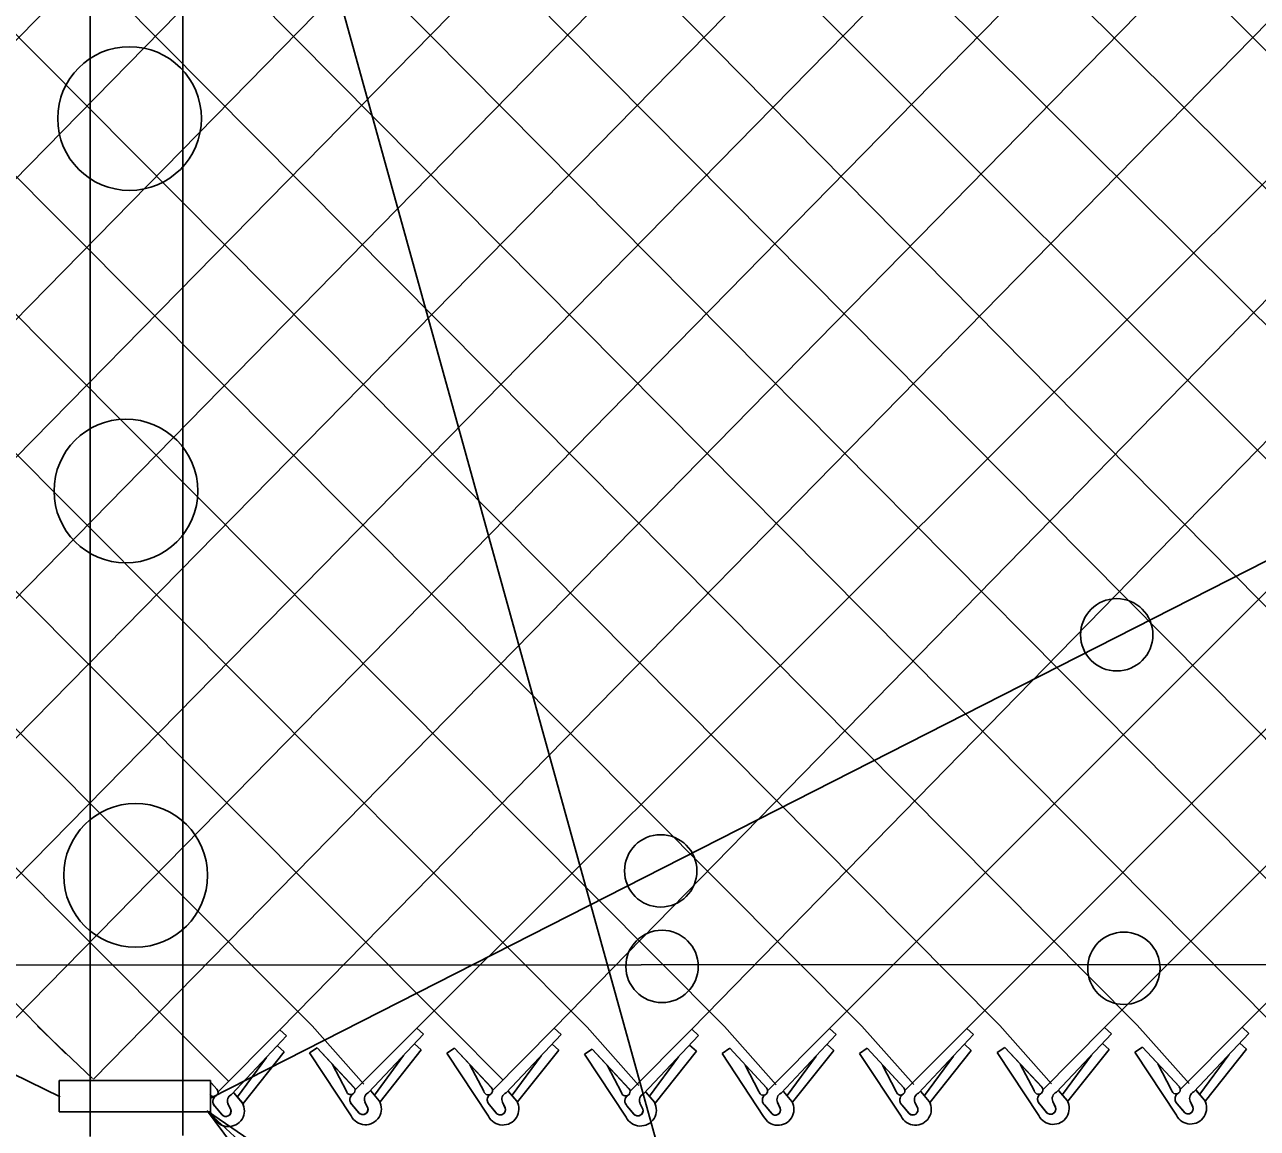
# Model space of a CAD drawing. Extents: x 0 to 2.85, y -0.1 to 1.83.
# Drawn here: x 1.4832 to 1.5554, y 0.8084 to 0.8731 of the extents above; entities that cross this region are included whole.
import ezdxf

# ---------------------------------------------------------------- set-up
doc = ezdxf.new("R2010")
doc.units = 0
doc.layers.add('sb_Chainlink Fence', color=7, linetype='Continuous')
doc.layers.add('sb_Existing Structural Steel', color=7, linetype='Continuous')

msp = doc.modelspace()

# ---------------------------------------------------------------- linework, layer by layer
at = {"layer": 'sb_Chainlink Fence'}
for p, q in [((1.4861324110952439, 0.9248452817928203), (1.5970920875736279, 0.8144749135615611)), ((1.494186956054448, 0.9248517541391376), (1.6051545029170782, 0.8144153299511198)), ((1.5061392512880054, 0.8142500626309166), (1.6170749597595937, 0.9249653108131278)), ((1.4574721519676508, 0.813753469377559), (1.5654716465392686, 0.9239878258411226)), ((1.4814645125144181, 0.8136599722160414), (1.5897593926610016, 0.9240813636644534)), ((1.5303126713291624, 0.8142186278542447), (1.6401511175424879, 0.9240655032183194)), ((1.538365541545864, 0.814224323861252), (1.6481161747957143, 0.9241464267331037)), ((1.5464436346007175, 0.8142720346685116), (1.656060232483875, 0.9241931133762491)), ((1.5544971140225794, 0.8142924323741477), (1.6637981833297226, 0.9244701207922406)), ((1.4237896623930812, 0.9232683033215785), (1.532221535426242, 0.8143513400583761)), ((1.4322477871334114, 0.9232290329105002), (1.5402996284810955, 0.8143990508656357)), ((1.4330900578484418, 0.8135108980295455), (1.54130000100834, 0.9238534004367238)), ((1.4644741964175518, 0.9234071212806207), (1.5725265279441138, 0.8143880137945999)), ((1.472526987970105, 0.9234431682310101), (1.581286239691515, 0.8131882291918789)), ((1.3754322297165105, 0.9230600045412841), (1.4855680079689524, 0.8127404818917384)), ((1.3834850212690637, 0.9230960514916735), (1.4925967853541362, 0.813625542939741)), ((1.3915632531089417, 0.9230902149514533), (1.4999952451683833, 0.814377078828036)), ((1.3996167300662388, 0.9231115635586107), (1.5080495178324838, 0.8143604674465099)), ((1.4251806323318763, 0.8135752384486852), (1.5321670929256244, 0.9226207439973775)), ((1.4414238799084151, 0.8136893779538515), (1.548279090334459, 0.9227769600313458)), ((1.4486158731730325, 0.813052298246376), (1.556340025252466, 0.9227774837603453)), ((1.4649547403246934, 0.8132744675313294), (1.5725730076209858, 0.9228273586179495)), ((1.4734750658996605, 0.8136861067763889), (1.5806264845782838, 0.9228487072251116)), ((1.4871925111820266, 0.811248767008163), (1.5967425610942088, 0.9230084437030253)), ((1.4981111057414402, 0.8141403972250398), (1.6047994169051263, 0.9230054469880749)), ((1.5141935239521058, 0.8142334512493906), (1.6203613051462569, 0.9228967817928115)), ((1.5222559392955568, 0.8141738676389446), (1.6284155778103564, 0.922913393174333)), ((1.4094939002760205, 0.9213579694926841), (1.516111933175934, 0.8143008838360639)), ((1.4175558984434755, 0.9214593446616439), (1.5241686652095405, 0.8143456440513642)), ((1.4421243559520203, 0.9214384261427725), (1.5483531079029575, 0.8144194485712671)), ((1.4501784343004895, 0.9214967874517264), (1.5564073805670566, 0.8144028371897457)), ((1.4582404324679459, 0.9215981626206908), (1.5644697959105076, 0.8143432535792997)), ((1.48196233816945, 0.9215324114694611), (1.5890378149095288, 0.8144915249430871)), ((1.5057737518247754, 0.9214465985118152), (1.613211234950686, 0.81446009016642)), ((1.52851625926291, 0.7775289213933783), (1.4927734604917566, 0.906525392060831)), ((1.483912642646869, 0.8143513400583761), (1.4871229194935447, 0.8112815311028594)), ((1.4919670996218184, 0.8142674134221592), (1.4951094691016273, 0.8111311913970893)), ((1.4944837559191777, 0.8104976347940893), (1.4981111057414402, 0.8141403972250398)), ((1.4985069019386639, 0.8137817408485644), (1.4981111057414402, 0.8141403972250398)), ((1.4999952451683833, 0.814377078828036), (1.5030305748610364, 0.8109594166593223)), ((1.5025119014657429, 0.810607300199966), (1.5061392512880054, 0.8142500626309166)), ((1.5065350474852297, 0.8138914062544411), (1.5061392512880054, 0.8142500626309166)), ((1.5080495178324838, 0.8143604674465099), (1.51120704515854, 0.8111989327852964)), ((1.5105661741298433, 0.8105906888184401), (1.5141935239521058, 0.8142334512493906)), ((1.5145893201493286, 0.8138747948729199), (1.5141935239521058, 0.8142334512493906)), ((1.516111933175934, 0.8143008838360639), (1.5191472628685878, 0.8108832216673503)), ((1.5186285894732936, 0.810531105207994), (1.5222559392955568, 0.8141738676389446)), ((1.5226517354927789, 0.8138152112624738), (1.5222559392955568, 0.8141738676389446)), ((1.5241686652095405, 0.8143456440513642), (1.5272039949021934, 0.8109279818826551)), ((1.5266853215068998, 0.8105758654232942), (1.5303126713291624, 0.8142186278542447)), ((1.530708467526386, 0.813859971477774), (1.5303126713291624, 0.8142186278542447)), ((1.532221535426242, 0.8143513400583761), (1.535256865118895, 0.8109336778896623)), ((1.5347381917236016, 0.8105815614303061), (1.538365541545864, 0.814224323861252)), ((1.538761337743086, 0.813865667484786), (1.538365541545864, 0.814224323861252)), ((1.5402996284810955, 0.8143990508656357), (1.5433349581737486, 0.810981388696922)), ((1.542816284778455, 0.8106292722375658), (1.5464436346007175, 0.8142720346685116)), ((1.5468394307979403, 0.8139133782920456), (1.5464436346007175, 0.8142720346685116)), ((1.5483531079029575, 0.8144194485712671), (1.5513884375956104, 0.8110017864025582)), ((1.550869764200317, 0.8106496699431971), (1.5544971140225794, 0.8142924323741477)), ((1.5548929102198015, 0.8139337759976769), (1.5544971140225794, 0.8142924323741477)), ((1.4952814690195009, 0.810355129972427), (1.4985069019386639, 0.8137817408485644)), ((1.5033096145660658, 0.8104647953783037), (1.5065350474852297, 0.8138914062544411)), ((1.511363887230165, 0.8104481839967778), (1.5145893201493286, 0.8138747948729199)), ((1.5194263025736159, 0.8103886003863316), (1.5226517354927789, 0.8138152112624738)), ((1.527483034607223, 0.810433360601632), (1.530708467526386, 0.813859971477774)), ((1.535535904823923, 0.8104390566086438), (1.538761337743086, 0.813865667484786)), ((1.5436139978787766, 0.8104867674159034), (1.5468394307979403, 0.8139133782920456)), ((1.5516674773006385, 0.8105071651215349), (1.5548929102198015, 0.8139337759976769)), ((1.498372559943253, 0.8128557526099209), (1.4959597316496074, 0.8098210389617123)), ((1.498372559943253, 0.8128557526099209), (1.497976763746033, 0.8132144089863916)), ((1.4998511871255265, 0.8127894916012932), (1.5002971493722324, 0.8130941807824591)), ((1.5022876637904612, 0.8091005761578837), (1.4998511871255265, 0.8127894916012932)), ((1.5002971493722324, 0.8130941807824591), (1.5024531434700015, 0.8107705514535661)), ((1.5002971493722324, 0.8130941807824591), (1.5024669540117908, 0.8107568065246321)), ((1.5064007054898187, 0.8129654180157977), (1.503987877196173, 0.8099307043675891)), ((1.5064007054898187, 0.8129654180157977), (1.5060049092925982, 0.8133240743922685)), ((1.5079054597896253, 0.8127728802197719), (1.5083514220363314, 0.8130775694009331)), ((1.5103419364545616, 0.8090839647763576), (1.5079054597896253, 0.8127728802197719)), ((1.5083514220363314, 0.8130775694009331), (1.5105074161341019, 0.81075394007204)), ((1.5083514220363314, 0.8130775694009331), (1.5105212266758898, 0.810740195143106)), ((1.514454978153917, 0.8129488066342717), (1.512042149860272, 0.8099140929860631)), ((1.514454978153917, 0.8129488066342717), (1.5140591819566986, 0.8133074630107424)), ((1.5159678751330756, 0.8127132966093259), (1.5164138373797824, 0.8130179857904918)), ((1.5184043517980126, 0.8090243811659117), (1.5159678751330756, 0.8127132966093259)), ((1.5164138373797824, 0.8130179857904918), (1.5185698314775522, 0.810694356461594)), ((1.5164138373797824, 0.8130179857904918), (1.5185836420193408, 0.81068061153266)), ((1.5225173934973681, 0.8128892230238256), (1.5201045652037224, 0.809854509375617)), ((1.5225173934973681, 0.8128892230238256), (1.5221215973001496, 0.8132478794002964)), ((1.5240246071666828, 0.8127580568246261), (1.5244705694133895, 0.813062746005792)), ((1.5264610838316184, 0.8090691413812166), (1.5240246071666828, 0.8127580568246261)), ((1.5244705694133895, 0.813062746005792), (1.5266265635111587, 0.8107391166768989)), ((1.5244705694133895, 0.813062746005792), (1.526640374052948, 0.8107253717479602)), ((1.530574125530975, 0.8129339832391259), (1.5281612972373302, 0.809899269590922)), ((1.530574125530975, 0.8129339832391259), (1.5301783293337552, 0.8132926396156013)), ((1.5320774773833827, 0.8127637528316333), (1.5325234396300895, 0.8130684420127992)), ((1.53451395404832, 0.8090748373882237), (1.5320774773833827, 0.8127637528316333)), ((1.5325234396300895, 0.8130684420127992), (1.5346794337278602, 0.8107448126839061)), ((1.5325234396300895, 0.8130684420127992), (1.534693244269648, 0.8107310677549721)), ((1.5386269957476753, 0.8129396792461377), (1.5362141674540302, 0.8099049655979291)), ((1.5386269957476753, 0.8129396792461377), (1.5382311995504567, 0.8132983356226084)), ((1.540155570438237, 0.8128114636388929), (1.5406015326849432, 0.8131161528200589)), ((1.5425920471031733, 0.8091225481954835), (1.540155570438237, 0.8128114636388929)), ((1.5406015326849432, 0.8131161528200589), (1.5427575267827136, 0.8107925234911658)), ((1.5406015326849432, 0.8131161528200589), (1.5427713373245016, 0.8107787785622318)), ((1.5467050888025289, 0.8129873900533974), (1.5442922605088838, 0.8099526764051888)), ((1.5467050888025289, 0.8129873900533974), (1.5463092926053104, 0.8133460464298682)), ((1.5482090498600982, 0.812831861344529), (1.548655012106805, 0.813136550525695)), ((1.5506455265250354, 0.8091429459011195), (1.5482090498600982, 0.812831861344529)), ((1.548655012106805, 0.813136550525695), (1.5508110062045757, 0.8108129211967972)), ((1.548655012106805, 0.813136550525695), (1.5508248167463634, 0.8107991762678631)), ((1.5537195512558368, 0.812675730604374), (1.5520224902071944, 0.8103657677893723)), ((1.5547585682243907, 0.8130077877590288), (1.5523457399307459, 0.8099730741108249)), ((1.5547585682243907, 0.8130077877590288), (1.5543627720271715, 0.8133664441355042)), ((1.4973335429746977, 0.8125236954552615), (1.4956364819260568, 0.8102137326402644)), ((1.5020102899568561, 0.8105560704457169), (1.5011986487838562, 0.8121076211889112)), ((1.5053616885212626, 0.8126333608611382), (1.5036646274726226, 0.8103233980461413)), ((1.510064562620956, 0.8105394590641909), (1.5092529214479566, 0.8120910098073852)), ((1.513415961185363, 0.8126167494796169), (1.5117189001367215, 0.8103067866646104)), ((1.5181269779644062, 0.8104798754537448), (1.5173153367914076, 0.8120314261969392)), ((1.5214783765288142, 0.8125571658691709), (1.5197813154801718, 0.8102472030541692)), ((1.526183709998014, 0.8105246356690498), (1.5253720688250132, 0.8120761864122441)), ((1.5295351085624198, 0.8126019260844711), (1.527838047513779, 0.8102919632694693)), ((1.5342365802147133, 0.8105303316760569), (1.5334249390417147, 0.8120818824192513)), ((1.5375879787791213, 0.812607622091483), (1.5358909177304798, 0.8102976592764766)), ((1.5423146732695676, 0.8105780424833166), (1.5415030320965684, 0.812129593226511)), ((1.545666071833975, 0.8126553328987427), (1.5439690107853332, 0.8103453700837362)), ((1.5503681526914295, 0.810598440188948), (1.5495565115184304, 0.812149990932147)), ((1.494040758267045, 0.8110759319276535), (1.4944388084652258, 0.8106471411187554)), ((1.4940412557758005, 0.8093353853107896), (1.4940412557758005, 0.8111794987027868)), ((1.4940958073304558, 0.8110156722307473), (1.4944249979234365, 0.8106608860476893)), ((1.5034447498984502, 0.810560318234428), (1.503939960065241, 0.8099741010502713)), ((1.503451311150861, 0.8105513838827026), (1.5039424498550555, 0.8099720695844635)), ((1.51149902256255, 0.8105437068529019), (1.5119942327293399, 0.8099574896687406)), ((1.5115055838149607, 0.8105347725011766), (1.511996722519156, 0.8099554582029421)), ((1.5276181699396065, 0.8105288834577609), (1.528113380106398, 0.8099426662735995)), ((1.5276247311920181, 0.8105199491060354), (1.5281158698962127, 0.8099406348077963)), ((1.535671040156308, 0.8105345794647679), (1.5361662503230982, 0.8099483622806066)), ((1.5356776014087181, 0.8105256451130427), (1.5361687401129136, 0.8099463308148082)), ((1.5437491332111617, 0.8105822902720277), (1.5442443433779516, 0.8099960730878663)), ((1.5437556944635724, 0.8105733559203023), (1.5442468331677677, 0.8099940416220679)), ((1.5518026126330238, 0.8106026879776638), (1.5522978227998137, 0.8100164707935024)), ((1.5518091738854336, 0.8105937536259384), (1.5523003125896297, 0.8100144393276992)), ((1.4952332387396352, 0.8094614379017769), (1.4950696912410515, 0.8098157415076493)), ((1.4950703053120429, 0.8098031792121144), (1.4952329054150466, 0.8094694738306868)), ((1.4954166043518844, 0.8104506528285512), (1.4959118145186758, 0.8098644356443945)), ((1.495423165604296, 0.8104417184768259), (1.49591430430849, 0.8098624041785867)), ((1.4959118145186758, 0.8098644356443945), (1.4959482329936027, 0.8097963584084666)), ((1.4959482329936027, 0.8097963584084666), (1.495979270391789, 0.809723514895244)), ((1.503261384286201, 0.8095711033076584), (1.5030978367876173, 0.8099254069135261)), ((1.5030984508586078, 0.8099128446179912), (1.5032610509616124, 0.8095791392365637)), ((1.503939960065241, 0.8099741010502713), (1.5039763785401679, 0.8099060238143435)), ((1.5039763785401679, 0.8099060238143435), (1.5040074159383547, 0.8098331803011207)), ((1.5113156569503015, 0.8095544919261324), (1.5111521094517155, 0.809908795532)), ((1.511152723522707, 0.8098962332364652), (1.5113153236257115, 0.8095625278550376)), ((1.5119942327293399, 0.8099574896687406), (1.5120306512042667, 0.8098894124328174)), ((1.5120306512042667, 0.8098894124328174), (1.5120616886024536, 0.8098165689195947)), ((1.5193780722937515, 0.8094949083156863), (1.5192145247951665, 0.809849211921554)), ((1.5192151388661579, 0.8098366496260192), (1.5193777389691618, 0.8095029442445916)), ((1.519561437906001, 0.8104841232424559), (1.5200566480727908, 0.8098979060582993)), ((1.519567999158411, 0.8104751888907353), (1.5200591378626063, 0.8098958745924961)), ((1.5200566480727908, 0.8098979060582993), (1.5200930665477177, 0.8098298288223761)), ((1.5200930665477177, 0.8098298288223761), (1.520124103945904, 0.8097569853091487)), ((1.527434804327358, 0.8095396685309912), (1.5272712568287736, 0.8098939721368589)), ((1.527271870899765, 0.8098814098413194), (1.5274344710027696, 0.8095477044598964)), ((1.528113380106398, 0.8099426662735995), (1.5281497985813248, 0.8098745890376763)), ((1.5281497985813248, 0.8098745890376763), (1.5281808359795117, 0.8098017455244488)), ((1.5354876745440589, 0.8095453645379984), (1.5353241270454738, 0.809899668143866)), ((1.535324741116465, 0.8098871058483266), (1.535487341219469, 0.8095534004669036)), ((1.5361662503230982, 0.8099483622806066), (1.536202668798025, 0.8098802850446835)), ((1.536202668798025, 0.8098802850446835), (1.536233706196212, 0.8098074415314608)), ((1.5430436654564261, 0.8093075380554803), (1.5426396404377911, 0.8097913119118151)), ((1.5426396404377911, 0.8097913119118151), (1.5430847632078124, 0.809264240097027)), ((1.5435657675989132, 0.809593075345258), (1.543402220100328, 0.8099473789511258)), ((1.5434028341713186, 0.8099348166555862), (1.5435654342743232, 0.8096011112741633)), ((1.5442443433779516, 0.8099960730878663), (1.5442807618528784, 0.8099279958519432)), ((1.5442807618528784, 0.8099279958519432), (1.5443117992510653, 0.8098551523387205)), ((1.5510971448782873, 0.8093279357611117), (1.5506931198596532, 0.8098117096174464)), ((1.5506931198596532, 0.8098117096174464), (1.5511382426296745, 0.809284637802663)), ((1.5516192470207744, 0.8096134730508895), (1.5514556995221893, 0.8099677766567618)), ((1.5514563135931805, 0.8099552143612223), (1.551618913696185, 0.8096215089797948)), ((1.5522978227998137, 0.8100164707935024), (1.5523342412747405, 0.8099483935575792)), ((1.5523342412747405, 0.8099483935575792), (1.5523652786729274, 0.8098755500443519)), ((1.52851625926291, 0.7775289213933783), (1.4939277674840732, 0.809296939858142)), ((1.4942595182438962, 0.808990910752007), (1.4940122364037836, 0.8093653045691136)), ((1.4947111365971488, 0.8091759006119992), (1.4943071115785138, 0.8096596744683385)), ((1.4943071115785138, 0.8096596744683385), (1.4947522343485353, 0.8091326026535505)), ((1.502739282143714, 0.8092855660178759), (1.502335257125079, 0.8097693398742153)), ((1.502335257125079, 0.8097693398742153), (1.5027803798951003, 0.8092422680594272)), ((1.5107935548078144, 0.8092689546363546), (1.5103895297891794, 0.8097527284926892)), ((1.5103895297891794, 0.8097527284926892), (1.5108346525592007, 0.8092256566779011)), ((1.5188559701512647, 0.8092093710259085), (1.5184519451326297, 0.8096931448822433)), ((1.5184519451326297, 0.8096931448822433), (1.5188970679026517, 0.8091660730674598)), ((1.526912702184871, 0.8092541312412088), (1.526508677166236, 0.8097379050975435)), ((1.526508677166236, 0.8097379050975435), (1.5269537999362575, 0.8092108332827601)), ((1.5349655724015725, 0.8092598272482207), (1.5345615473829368, 0.8097436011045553)), ((1.5345615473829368, 0.8097436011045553), (1.535006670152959, 0.8092165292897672))]:
    msp.add_line(p, q, dxfattribs=at)
msp.add_lwpolyline([(1.4971876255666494, 0.8049054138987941), (1.4938653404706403, 0.8093790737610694), (1.4984589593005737, 0.8062247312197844)], close=True, dxfattribs=at)
for centre, radius, start, end in [((1.4942341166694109, 0.8104905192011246), 0.00025580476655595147, 213.7250480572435, 40.97853800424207), ((1.5022622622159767, 0.8106001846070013), 0.00025580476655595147, 189.9304409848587, 40.97853800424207), ((1.510316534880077, 0.8105835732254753), 0.00025580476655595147, 189.9304409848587, 40.97853800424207), ((1.5183789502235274, 0.810523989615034), 0.00025580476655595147, 189.9304409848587, 40.97853800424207), ((1.5264356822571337, 0.8105687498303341), 0.00025580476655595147, 189.9304409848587, 40.97853800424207), ((1.5344885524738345, 0.8105744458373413), 0.00025580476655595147, 189.9304409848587, 40.97853800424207), ((1.5425666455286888, 0.810622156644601), 0.00025580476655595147, 189.9304409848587, 40.97853800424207), ((1.550620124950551, 0.8106425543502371), 0.00025580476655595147, 189.9304409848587, 40.97853800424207), ((1.5518434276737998, 0.8101271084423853), 0.00041880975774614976, 114.84216649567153, 203.51671506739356), ((1.4945665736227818, 0.8099429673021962), 0.0003843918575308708, 126.9947472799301, 219.79833989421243), ((1.494577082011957, 0.8099425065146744), 0.0003909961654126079, 127.7656421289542, 226.33281459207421), ((1.495097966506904, 0.8094056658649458), 0.0009354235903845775, 206.32021657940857, 29.22686940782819), ((1.4954574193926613, 0.8099750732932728), 0.00041880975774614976, 114.84216649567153, 203.51671506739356), ((1.5025947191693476, 0.8100526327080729), 0.0003843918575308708, 126.9947472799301, 219.79833989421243), ((1.502605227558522, 0.8100521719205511), 0.0003909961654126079, 127.7656421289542, 226.33281459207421), ((1.503126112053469, 0.8095153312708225), 0.0009354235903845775, 206.32021657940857, 29.22686940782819), ((1.5034855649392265, 0.8100847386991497), 0.00041880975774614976, 114.84216649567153, 203.51671506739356), ((1.510648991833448, 0.8100360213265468), 0.0003843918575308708, 126.9947472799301, 219.79833989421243), ((1.510659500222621, 0.8100355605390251), 0.0003909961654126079, 127.7656421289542, 226.33281459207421), ((1.5111803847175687, 0.8094987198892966), 0.0009354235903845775, 206.32021657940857, 29.22686940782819), ((1.5115398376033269, 0.8100681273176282), 0.00041880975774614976, 114.84216649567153, 203.51671506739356), ((1.5187114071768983, 0.8099764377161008), 0.0003843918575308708, 126.9947472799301, 219.79833989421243), ((1.518721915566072, 0.8099759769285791), 0.0003909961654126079, 127.7656421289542, 226.33281459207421), ((1.5192428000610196, 0.8094391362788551), 0.0009354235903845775, 206.32021657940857, 29.22686940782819), ((1.5196022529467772, 0.8100085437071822), 0.00041880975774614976, 114.84216649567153, 203.51671506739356), ((1.5267681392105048, 0.8100211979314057), 0.0003843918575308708, 126.9947472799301, 219.79833989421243), ((1.5267786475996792, 0.810020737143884), 0.0003909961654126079, 127.7656421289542, 226.33281459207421), ((1.5272995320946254, 0.8094838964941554), 0.0009354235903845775, 206.32021657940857, 29.22686940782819), ((1.5276589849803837, 0.8100533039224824), 0.00041880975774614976, 114.84216649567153, 203.51671506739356), ((1.5348210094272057, 0.810026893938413), 0.0003843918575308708, 126.9947472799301, 219.79833989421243), ((1.5348315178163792, 0.8100264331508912), 0.0003909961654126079, 127.7656421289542, 226.33281459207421), ((1.535352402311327, 0.8094895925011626), 0.0009354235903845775, 206.32021657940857, 29.22686940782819), ((1.5357118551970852, 0.8100589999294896), 0.00041880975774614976, 114.84216649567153, 203.51671506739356), ((1.5428991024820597, 0.8100746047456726), 0.0003843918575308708, 126.9947472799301, 219.79833989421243), ((1.5429096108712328, 0.8100741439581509), 0.0003909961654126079, 127.7656421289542, 226.33281459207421), ((1.5434304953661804, 0.8095373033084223), 0.0009354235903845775, 206.32021657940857, 29.22686940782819), ((1.5437899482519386, 0.8101067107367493), 0.00041880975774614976, 114.84216649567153, 203.51671506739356), ((1.5509525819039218, 0.8100950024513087), 0.0003843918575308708, 126.9947472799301, 219.79833989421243), ((1.5509630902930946, 0.8100945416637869), 0.0003909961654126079, 127.7656421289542, 226.33281459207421), ((1.5514839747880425, 0.8095577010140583), 0.0009354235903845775, 206.32021657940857, 29.22686940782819), ((1.4949439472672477, 0.8093703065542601), 0.00030330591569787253, 219.86319118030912, 17.48524419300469), ((1.4949450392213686, 0.8093688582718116), 0.00030494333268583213, 230.78260140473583, 19.265642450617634), ((1.5029720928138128, 0.8094799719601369), 0.00030330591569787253, 219.86319118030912, 17.48524419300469), ((1.5029731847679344, 0.8094785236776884), 0.00030494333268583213, 230.78260140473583, 19.265642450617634), ((1.5110263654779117, 0.8094633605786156), 0.00030330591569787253, 219.86319118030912, 17.48524419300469), ((1.511027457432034, 0.809461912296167), 0.00030494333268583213, 230.78260140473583, 19.265642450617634), ((1.5190887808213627, 0.8094037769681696), 0.00030330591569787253, 219.86319118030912, 17.48524419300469), ((1.519089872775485, 0.809402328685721), 0.00030494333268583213, 230.78260140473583, 19.265642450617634), ((1.5271455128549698, 0.8094485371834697), 0.00030330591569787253, 219.86319118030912, 17.48524419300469), ((1.5271466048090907, 0.8094470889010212), 0.00030494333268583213, 230.78260140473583, 19.265642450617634), ((1.53519838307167, 0.8094542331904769), 0.00030330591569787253, 219.86319118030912, 17.48524419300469), ((1.5351994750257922, 0.8094527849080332), 0.00030494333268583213, 230.78260140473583, 19.265642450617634), ((1.5432764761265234, 0.8095019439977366), 0.00030330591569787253, 219.86319118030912, 17.48524419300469), ((1.5432775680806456, 0.8095004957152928), 0.00030494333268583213, 230.78260140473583, 19.265642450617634), ((1.5513299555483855, 0.8095223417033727), 0.00030330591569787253, 219.86319118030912, 17.48524419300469), ((1.5513310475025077, 0.8095208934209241), 0.00030494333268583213, 230.78260140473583, 19.265642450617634)]:
    msp.add_arc(centre, radius, start, end, dxfattribs=at)
at = {"layer": 'sb_Existing Structural Steel'}
for p, q in [((1.4870019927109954, 0.8078837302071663), (1.4870019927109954, 0.9269890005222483)), ((1.4924253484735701, 0.8079474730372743), (1.4924253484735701, 0.9270294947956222)), ((1.485231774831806, 0.8102083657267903), (1.3996308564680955, 0.8524202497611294)), ((1.4940562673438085, 0.8101460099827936), (1.5748744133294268, 0.8512808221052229)), ((1.0977552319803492, 0.8177376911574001), (2.4494196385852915, 0.8184027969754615)), ((1.4851832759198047, 0.8111794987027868), (1.4940412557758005, 0.8111794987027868)), ((1.4851832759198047, 0.8093353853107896), (1.4851832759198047, 0.8111794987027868)), ((1.4851832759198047, 0.8093353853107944), (1.4940077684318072, 0.8093353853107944))]:
    msp.add_line(p, q, dxfattribs=at)
for centre, radius in [((1.4893033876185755, 0.8675555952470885), 0.004211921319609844), ((1.4890904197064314, 0.845723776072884), 0.004211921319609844), ((1.5471531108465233, 0.8372973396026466), 0.0021204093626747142), ((1.4896576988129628, 0.823199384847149), 0.004211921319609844), ((1.5204275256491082, 0.8234600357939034), 0.0021204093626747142), ((1.5205053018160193, 0.8178606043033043), 0.0021204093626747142), ((1.5475711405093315, 0.8177538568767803), 0.0021204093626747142)]:
    msp.add_circle(centre, radius, dxfattribs=at)

doc.saveas('drawing.dxf')
